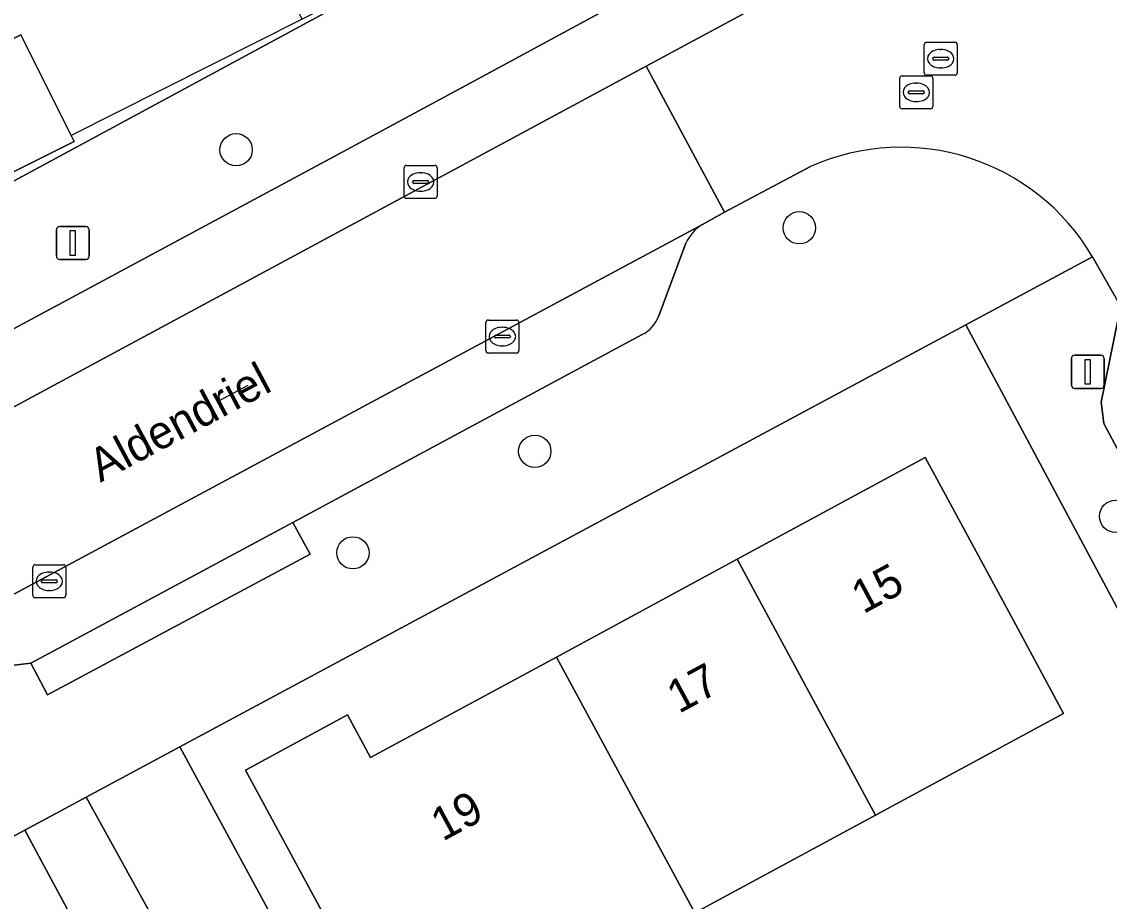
# Model space of a CAD drawing. Extents: x 157793 to 159380, y 380877 to 382313.
# Drawn here: x 158807.64 to 158840.56, y 381711.37 to 381737.99 of the extents above; entities that cross this region are included whole.
import ezdxf

# ---------------------------------------------------------------- set-up
doc = ezdxf.new("R2010")
doc.units = 0
for name, color, linetype in [('IMGEO_Boom', 7, 'Continuous'), ('IMGEO_Damwand', 7, 'Continuous'), ('IMGEO_Erf', 7, 'Continuous'), ('IMGEO_Groenvoorziening', 7, 'Continuous'), ('IMGEO_Kolk', 7, 'Continuous'), ('IMGEO_Lichtmast', 7, 'Continuous'), ('IMGEO_Muur', 7, 'Continuous'), ('IMGEO_Openbare_ruimte_label', 7, 'Continuous'), ('IMGEO_Pand', 7, 'Continuous'), ('IMGEO_Pand_nummerreeks', 7, 'Continuous'), ('IMGEO_Parkeervlak_open', 7, 'Continuous'), ('IMGEO_Rijbaan_lokaal_open', 7, 'Continuous'), ('IMGEO_Rioolput', 7, 'Continuous'), ('IMGEO_Voetpad_halfverhard', 7, 'Continuous'), ('IMGEO_Voetpad_open', 7, 'Continuous')]:
    doc.layers.add(name, color=color, linetype=linetype)

msp = doc.modelspace()

# ---------------------------------------------------------------- linework, layer by layer
at = {"layer": 'IMGEO_Boom'}
for centre in [(158814.129, 381734.113), (158831.179, 381731.75), (158823.171, 381724.986), (158840.756, 381723.016), (158817.665, 381721.912)]:
    msp.add_circle(centre, 0.489, dxfattribs=at)
at = {"layer": 'IMGEO_Damwand'}
msp.add_lwpolyline([(158813.607, 381726.515), (158814.489, 381726.986)], dxfattribs=at)
at = {"layer": 'IMGEO_Erf'}
for points in [[(158781.365, 381755.695), (158791.522, 381737.354), (158796.176, 381728.432), (158798.11, 381728.155), (158818.933, 381739.403), (158818.907, 381739.456), (158816.124, 381738.066), (158811.86, 381746.602)], [(158803.47, 381742.445), (158806.24, 381736.903), (158807.612, 381737.588), (158809.13, 381734.548), (158809.224, 381734.36), (158803.396, 381731.449), (158801.917, 381734.409), (158798.37, 381732.638), (158795.472, 381738.47)], [(158850.685, 381701.78), (158836.217, 381728.81), (158812.425, 381716.036), (158815.602, 381710.178), (158825.621, 381691.706), (158831.316, 381681.183), (158831.779, 381680.32), (158834.541, 381681.828), (158835.915, 381679.312), (158837.472, 381676.46), (158834.71, 381674.952), (158835.183, 381674.049), (158842.047, 381661.455)], [(158828.773, 381658.761), (158826.671, 381670.08), (158826.471, 381671.155), (158822.499, 381670.466), (158821.036, 381670.301), (158817.901, 381669.714), (158817.331, 381672.758), (158816.762, 381675.799), (158819.897, 381676.386), (158819.705, 381677.377), (158818.385, 381684.725), (158818.094, 381685.887), (158817.787, 381687.76), (158817.595, 381688.931), (158817.575, 381689.055), (158820.144, 381690.456), (158818.346, 381693.653), (158817.806, 381694.797), (158807.729, 381713.514), (158789.967, 381703.977)]]:
    msp.add_lwpolyline(points, dxfattribs=at)
msp.add_lwpolyline([(158833.487, 381713.971), (158828.012, 381711.011), (158822.43, 381707.993), (158823.484, 381706.045), (158820.352, 381704.352), (158814.414, 381715.337), (158817.503, 381717.007), (158818.201, 381715.715), (158823.826, 381718.756), (158829.301, 381721.717), (158834.993, 381724.794), (158835.34, 381724.152), (158837.73, 381719.731), (158839.18, 381717.048)], close=True, dxfattribs=at)
at = {"layer": 'IMGEO_Groenvoorziening'}
msp.add_lwpolyline([(158819.459, 381696.126), (158819.106, 381697.306), (158809.589, 381714.513), (158807.729, 381713.514), (158817.806, 381694.797), (158818.978, 381695.137)], dxfattribs=at)
at = {"layer": 'IMGEO_Kolk'}
for p, q in [((158819.288, 381733.638), (158820.14, 381733.638)), ((158819.213, 381732.712), (158819.213, 381733.564)), ((158819.701, 381733.418), (158819.726, 381733.418)), ((158820.214, 381733.564), (158820.214, 381732.712)), ((158819.472, 381733.132), (158819.472, 381733.144)), ((158819.91, 381733.095), (158819.512, 381733.095)), ((158819.515, 381733.181), (158819.913, 381733.181)), ((158819.956, 381733.144), (158819.956, 381733.132)), ((158820.14, 381732.638), (158819.288, 381732.638)), ((158819.724, 381732.858), (158819.699, 381732.858)), ((158821.69, 381728.033), (158821.69, 381728.885)), ((158821.765, 381728.959), (158822.617, 381728.959)), ((158822.178, 381728.739), (158822.203, 381728.739)), ((158822.691, 381728.885), (158822.691, 381728.033)), ((158821.949, 381728.453), (158821.949, 381728.465)), ((158822.387, 381728.416), (158821.989, 381728.416)), ((158821.992, 381728.502), (158822.39, 381728.502)), ((158822.433, 381728.465), (158822.433, 381728.453)), ((158822.201, 381728.179), (158822.176, 381728.179)), ((158822.617, 381727.959), (158821.765, 381727.959)), ((158807.972, 381720.625), (158807.972, 381721.477)), ((158808.047, 381721.551), (158808.899, 381721.551)), ((158808.973, 381721.477), (158808.973, 381720.625)), ((158808.46, 381721.331), (158808.485, 381721.331)), ((158808.231, 381721.045), (158808.231, 381721.057)), ((158808.669, 381721.008), (158808.271, 381721.008)), ((158808.274, 381721.094), (158808.672, 381721.094)), ((158808.483, 381720.771), (158808.458, 381720.771)), ((158808.715, 381721.057), (158808.715, 381721.045)), ((158808.899, 381720.551), (158808.047, 381720.551))]:
    msp.add_line(p, q, dxfattribs=at)
for points in [[(158819.288, 381733.638), (158820.14, 381733.638)], [(158819.213, 381732.712), (158819.213, 381733.564)], [(158820.214, 381733.564), (158820.214, 381732.712)], [(158820.14, 381732.638), (158819.288, 381732.638)], [(158821.69, 381728.033), (158821.69, 381728.885)], [(158821.765, 381728.959), (158822.617, 381728.959)], [(158822.691, 381728.885), (158822.691, 381728.033)], [(158822.617, 381727.959), (158821.765, 381727.959)], [(158807.972, 381720.625), (158807.972, 381721.477)], [(158808.047, 381721.551), (158808.899, 381721.551)], [(158808.973, 381721.477), (158808.973, 381720.625)], [(158808.899, 381720.551), (158808.047, 381720.551)]]:
    msp.add_lwpolyline(points, dxfattribs=at)
for centre, radius, start, end in [((158819.29, 381733.562), 0.0765, 91.552, 178.448), ((158819.29, 381733.562), 0.0765, 91.552, 178.448), ((158820.138, 381733.562), 0.0765, 1.552, 88.448), ((158820.138, 381733.562), 0.0765, 1.552, 88.448), ((158819.512, 381733.141), 0.0403, 85.8775, 175.7526), ((158819.509, 381733.131), 0.0366, 178.938, 274.7102), ((158819.913, 381733.138), 0.043, 264.8664, 352.4533), ((158819.917, 381733.143), 0.0386, 1.7309, 96.639), ((158819.29, 381732.714), 0.0765, 181.552, 268.448), ((158819.29, 381732.714), 0.0765, 181.552, 268.448), ((158820.138, 381732.714), 0.0765, 271.552, 358.448), ((158820.138, 381732.714), 0.0765, 271.552, 358.448), ((158821.767, 381728.883), 0.0765, 91.552, 178.448), ((158821.767, 381728.883), 0.0765, 91.552, 178.448), ((158822.615, 381728.883), 0.0765, 1.552, 88.448), ((158822.615, 381728.883), 0.0765, 1.552, 88.448), ((158821.989, 381728.462), 0.0403, 85.8775, 175.7526), ((158821.986, 381728.452), 0.0366, 178.938, 274.7102), ((158822.39, 381728.459), 0.043, 264.8664, 352.4533), ((158822.394, 381728.464), 0.0386, 1.7309, 96.639), ((158821.767, 381728.035), 0.0765, 181.552, 268.448), ((158821.767, 381728.035), 0.0765, 181.552, 268.448), ((158822.615, 381728.035), 0.0765, 271.552, 358.448), ((158822.615, 381728.035), 0.0765, 271.552, 358.448), ((158808.049, 381721.475), 0.0765, 91.552, 178.448), ((158808.049, 381721.475), 0.0765, 91.552, 178.448), ((158808.897, 381721.475), 0.0765, 1.552, 88.448), ((158808.897, 381721.475), 0.0765, 1.552, 88.448), ((158808.271, 381721.054), 0.0403, 85.8775, 175.7526), ((158808.268, 381721.044), 0.0366, 178.938, 274.7102), ((158808.672, 381721.051), 0.043, 264.8664, 352.4533), ((158808.676, 381721.056), 0.0386, 1.7309, 96.639), ((158808.049, 381720.627), 0.0765, 181.552, 268.448), ((158808.049, 381720.627), 0.0765, 181.552, 268.448), ((158808.897, 381720.627), 0.0765, 271.552, 358.448), ((158808.897, 381720.627), 0.0765, 271.552, 358.448)]:
    msp.add_arc(centre, radius, start, end, dxfattribs=at)
for centre, major_axis, ratio, start_param, end_param in [((158819.7, 381733.138), (-0.387, 0.002), 0.722429, 4.712389, 7.853982), ((158819.725, 381733.138), (-0.39, 0.002), 0.717154, 1.570796, 4.712389), ((158822.177, 381728.459), (-0.387, 0.002), 0.722429, 4.712389, 7.853982), ((158822.202, 381728.459), (-0.39, 0.002), 0.717154, 1.570796, 4.712389), ((158808.459, 381721.051), (-0.387, 0.002), 0.722429, 4.712389, 7.853982), ((158808.484, 381721.051), (-0.39, 0.002), 0.717154, 1.570796, 4.712389)]:
    msp.add_ellipse(centre, major_axis=major_axis, ratio=ratio, start_param=start_param, end_param=end_param, dxfattribs=at)
at = {"layer": 'IMGEO_Lichtmast'}
for p, q in [((158808.687, 381730.889), (158808.687, 381731.689)), ((158808.687, 381731.689), (158808.687, 381730.889)), ((158808.787, 381731.789), (158809.577, 381731.789)), ((158809.577, 381731.789), (158808.787, 381731.789)), ((158809.677, 381731.689), (158809.677, 381730.889)), ((158809.677, 381730.889), (158809.677, 381731.689)), ((158809.577, 381730.789), (158808.787, 381730.789)), ((158808.787, 381730.789), (158809.577, 381730.789)), ((158839.416, 381726.991), (158839.416, 381727.791)), ((158839.416, 381727.791), (158839.416, 381726.991)), ((158839.516, 381727.891), (158840.306, 381727.891)), ((158840.306, 381727.891), (158839.516, 381727.891)), ((158840.406, 381727.791), (158840.406, 381726.991)), ((158840.406, 381726.991), (158840.406, 381727.791)), ((158840.306, 381726.891), (158839.516, 381726.891)), ((158839.516, 381726.891), (158840.306, 381726.891))]:
    msp.add_line(p, q, dxfattribs=at)
for points in [[(158809.107, 381731.664), (158809.257, 381731.664), (158809.257, 381730.914), (158809.107, 381730.914), (158809.107, 381731.664)], [(158839.836, 381727.766), (158839.986, 381727.766), (158839.986, 381727.016), (158839.836, 381727.016), (158839.836, 381727.766)]]:
    msp.add_lwpolyline(points, dxfattribs=at)
for centre, start, end in [((158808.787, 381731.689), 90, 180), ((158808.787, 381731.689), 90, 180), ((158809.577, 381731.689), 0, 90), ((158809.577, 381731.689), 360, 90), ((158808.787, 381730.889), 180, 270), ((158808.787, 381730.889), 180, 270), ((158809.577, 381730.889), 270, 0), ((158809.577, 381730.889), 270, 0), ((158839.516, 381727.791), 90, 180), ((158839.516, 381727.791), 90, 180), ((158840.306, 381727.791), 0, 90), ((158840.306, 381727.791), 360, 90), ((158839.516, 381726.991), 180, 270), ((158839.516, 381726.991), 180, 270), ((158840.306, 381726.991), 270, 0), ((158840.306, 381726.991), 270, 0)]:
    msp.add_arc(centre, 0.1, start, end, dxfattribs=at)
at = {"layer": 'IMGEO_Muur'}
msp.add_lwpolyline([(158816.124, 381738.066), (158809.13, 381734.548)], dxfattribs=at)
at = {"layer": 'IMGEO_Pand'}
for points in [[(158795.472, 381738.47), (158798.37, 381732.638), (158801.917, 381734.409), (158803.396, 381731.449), (158809.224, 381734.36), (158809.13, 381734.548), (158807.612, 381737.588), (158806.24, 381736.903), (158803.47, 381742.445)], [(158833.487, 381713.971), (158839.18, 381717.048), (158837.73, 381719.731), (158835.34, 381724.152), (158834.993, 381724.794), (158829.301, 381721.717)], [(158833.487, 381713.971), (158829.301, 381721.717), (158823.826, 381718.756), (158828.012, 381711.011)], [(158823.826, 381718.756), (158818.201, 381715.715), (158817.503, 381717.007), (158814.414, 381715.337), (158820.352, 381704.352), (158823.484, 381706.045), (158822.43, 381707.993), (158828.012, 381711.011)]]:
    msp.add_lwpolyline(points, close=True, dxfattribs=at)
at = {"layer": 'IMGEO_Parkeervlak_open'}
for points in [[(158838.245, 381745.353), (158821.454, 381736.264), (158817.228, 381733.979), (158803.906, 381726.83)], [(158802.351, 381723.62), (158826.538, 381736.644), (158841.715, 381744.816)], [(158828.248, 381731.854), (158804.382, 381719.046)], [(158826.922, 381729.082), (158827.74, 381731.281)], [(158840.827, 381728.951), (158840.317, 381726.473), (158840.403, 381725.825), (158847.457, 381712.601), (158847.929, 381712.179), (158850.132, 381711.519)], [(158805.083, 381719.073), (158807.159, 381718.485), (158807.909, 381718.575), (158815.842, 381722.833), (158826.418, 381728.518)]]:
    msp.add_lwpolyline(points, dxfattribs=at)
for centre, radius, start, end in [((158828.973, 381730.7), 1.363, 122.1235, 154.7586), ((158826.001, 381729.398), 0.973, 295.3489, 341.0821)]:
    msp.add_arc(centre, radius, start, end, dxfattribs=at)
at = {"layer": 'IMGEO_Rijbaan_lokaal_open'}
for points in [[(158846.548, 381741.723), (158849.331, 381743.238), (158846.937, 381747.677), (158841.842, 381744.884), (158841.715, 381744.816), (158826.538, 381736.644), (158828.917, 381732.228), (158831.521, 381733.602)], [(158799.023, 381716.158), (158804.293, 381718.999), (158804.382, 381719.046), (158828.248, 381731.854), (158828.917, 381732.228), (158826.538, 381736.644), (158802.351, 381723.62), (158801.099, 381722.92), (158783.48, 381713.514), (158780.524, 381711.78)], [(158840.055, 381730.871), (158840.719, 381729.706), (158840.943, 381729.279), (158845.352, 381731.605), (158844.454, 381733.312), (158843.975, 381734.223)]]:
    msp.add_lwpolyline(points, dxfattribs=at)
msp.add_arc((158834.264, 381727.476), 6.713, 30.3854, 114.1238, dxfattribs=at)
at = {"layer": 'IMGEO_Rioolput'}
for p, q in [((158834.96, 381736.443), (158834.96, 381737.295)), ((158835.035, 381737.369), (158835.887, 381737.369)), ((158835.961, 381737.295), (158835.961, 381736.443)), ((158835.262, 381736.912), (158835.66, 381736.912)), ((158835.448, 381737.149), (158835.473, 381737.149)), ((158835.219, 381736.863), (158835.219, 381736.875)), ((158835.657, 381736.826), (158835.259, 381736.826)), ((158835.471, 381736.589), (158835.446, 381736.589)), ((158835.703, 381736.875), (158835.703, 381736.863)), ((158834.219, 381735.425), (158834.219, 381736.277)), ((158834.294, 381736.351), (158835.146, 381736.351)), ((158835.887, 381736.369), (158835.035, 381736.369)), ((158835.22, 381736.277), (158835.22, 381735.425)), ((158834.707, 381736.131), (158834.732, 381736.131)), ((158834.478, 381735.845), (158834.478, 381735.857)), ((158834.916, 381735.808), (158834.518, 381735.808)), ((158834.521, 381735.894), (158834.919, 381735.894)), ((158834.962, 381735.857), (158834.962, 381735.845)), ((158835.146, 381735.351), (158834.294, 381735.351)), ((158834.73, 381735.571), (158834.705, 381735.571))]:
    msp.add_line(p, q, dxfattribs=at)
for points in [[(158834.96, 381736.443), (158834.96, 381737.295)], [(158835.035, 381737.369), (158835.887, 381737.369)], [(158835.961, 381737.295), (158835.961, 381736.443)], [(158834.219, 381735.425), (158834.219, 381736.277)], [(158834.294, 381736.351), (158835.146, 381736.351)], [(158835.887, 381736.369), (158835.035, 381736.369)], [(158835.22, 381736.277), (158835.22, 381735.425)], [(158835.146, 381735.351), (158834.294, 381735.351)]]:
    msp.add_lwpolyline(points, dxfattribs=at)
for centre, radius, start, end in [((158835.037, 381737.293), 0.0765, 91.552, 178.448), ((158835.037, 381737.293), 0.0765, 91.552, 178.448), ((158835.885, 381737.293), 0.0765, 1.552, 88.448), ((158835.885, 381737.293), 0.0765, 1.552, 88.448), ((158835.259, 381736.872), 0.0403, 85.8775, 175.7526), ((158835.664, 381736.874), 0.0386, 1.7309, 96.639), ((158835.256, 381736.862), 0.0366, 178.938, 274.7102), ((158835.66, 381736.869), 0.043, 264.8664, 352.4533), ((158834.296, 381736.275), 0.0765, 91.552, 178.448), ((158834.296, 381736.275), 0.0765, 91.552, 178.448), ((158835.037, 381736.445), 0.0765, 181.552, 268.448), ((158835.037, 381736.445), 0.0765, 181.552, 268.448), ((158835.144, 381736.275), 0.0765, 1.552, 88.448), ((158835.144, 381736.275), 0.0765, 1.552, 88.448), ((158835.885, 381736.445), 0.0765, 271.552, 358.448), ((158835.885, 381736.445), 0.0765, 271.552, 358.448), ((158834.518, 381735.854), 0.0403, 85.8775, 175.7526), ((158834.515, 381735.844), 0.0366, 178.938, 274.7102), ((158834.919, 381735.851), 0.043, 264.8664, 352.4533), ((158834.923, 381735.856), 0.0386, 1.7309, 96.639), ((158834.296, 381735.427), 0.0765, 181.552, 268.448), ((158834.296, 381735.427), 0.0765, 181.552, 268.448), ((158835.144, 381735.427), 0.0765, 271.552, 358.448), ((158835.144, 381735.427), 0.0765, 271.552, 358.448)]:
    msp.add_arc(centre, radius, start, end, dxfattribs=at)
for centre, major_axis, ratio, start_param, end_param in [((158835.447, 381736.869), (-0.387, 0.002), 0.722429, 4.712389, 7.853982), ((158835.472, 381736.869), (-0.39, 0.002), 0.717154, 1.570796, 4.712389), ((158834.706, 381735.851), (-0.387, 0.002), 0.722429, 4.712389, 7.853982), ((158834.731, 381735.851), (-0.39, 0.002), 0.717154, 1.570796, 4.712389)]:
    msp.add_ellipse(centre, major_axis=major_axis, ratio=ratio, start_param=start_param, end_param=end_param, dxfattribs=at)
at = {"layer": 'IMGEO_Voetpad_halfverhard'}
msp.add_lwpolyline([(158828.242, 381680.777), (158824.577, 381687.475), (158823.522, 381690.622), (158825.621, 381691.706), (158815.602, 381710.178), (158812.425, 381716.036), (158809.589, 381714.513), (158819.106, 381697.306), (158819.459, 381696.126)], dxfattribs=at)
at = {"layer": 'IMGEO_Voetpad_open'}
for points in [[(158911.376, 381792.049), (158909.65, 381795.84), (158909.576, 381795.185), (158909.302, 381794.212), (158908.849, 381793.28), (158908.232, 381792.52), (158900.075, 381786.358), (158891.259, 381780.024), (158878.715, 381772.119), (158860.991, 381761.905), (158859.183, 381760.908), (158855.214, 381758.764), (158825.906, 381743.093), (158820.244, 381740.111), (158818.933, 381739.403), (158798.11, 381728.155), (158792.233, 381725.182)], [(158803.906, 381726.83), (158817.228, 381733.979), (158821.454, 381736.264), (158838.245, 381745.353)], [(158831.521, 381733.602), (158828.917, 381732.228), (158828.248, 381731.854)], [(158827.74, 381731.281), (158826.922, 381729.082)], [(158809.589, 381714.513), (158812.425, 381716.036), (158836.217, 381728.81), (158840.055, 381730.871)], [(158840.719, 381729.706), (158840.055, 381730.871), (158836.217, 381728.81), (158850.685, 381701.78), (158851.753, 381702.346), (158864.333, 381678.872), (158862.924, 381676.123), (158865.155, 381674.866), (158865.993, 381676.542), (158873.63, 381678.046), (158873.377, 381679.19), (158885.997, 381681.528), (158885.719, 381683.075), (158895.068, 381684.692), (158896.517, 381684.943), (158896.099, 381687.168), (158909.88, 381689.639), (158909.873, 381689.862), (158911.772, 381690.168)], [(158850.132, 381711.519), (158847.929, 381712.179), (158847.457, 381712.601), (158840.403, 381725.825), (158840.317, 381726.473), (158840.827, 381728.951)], [(158826.418, 381728.518), (158815.842, 381722.833), (158816.375, 381721.868), (158808.42, 381717.614), (158807.909, 381718.575), (158807.159, 381718.485), (158805.083, 381719.073)], [(158786.907, 381707.58), (158788.029, 381705.387), (158787.049, 381703.385), (158784.644, 381698.472), (158786.506, 381688.113), (158788.898, 381688.548), (158787.182, 381698.172), (158789.967, 381703.977), (158807.729, 381713.514), (158809.589, 381714.513)]]:
    msp.add_lwpolyline(points, dxfattribs=at)
msp.add_lwpolyline([(158815.842, 381722.833), (158807.909, 381718.575), (158808.42, 381717.614), (158816.375, 381721.868)], close=True, dxfattribs=at)
for centre, radius, start, end in [((158834.264, 381727.476), 6.713, 30.3854, 114.1238), ((158828.973, 381730.7), 1.363, 122.1235, 154.7586), ((158826.001, 381729.398), 0.973, 295.3489, 341.0821)]:
    msp.add_arc(centre, radius, start, end, dxfattribs=at)

# ---------------------------------------------------------------- texts
at = {"layer": 'IMGEO_Openbare_ruimte_label'}
msp.add_text('Aldendriel', height=1, rotation=28.1028, dxfattribs=at).set_placement((158810.02, 381724.033))
at = {"layer": 'IMGEO_Pand_nummerreeks'}
for s, p in [('15', (158833.115, 381720.05)), ('17', (158827.531, 381717.031)), ('19', (158820.383, 381713.166))]:
    msp.add_text(s, height=1, rotation=28.3989, dxfattribs=at).set_placement(p)

doc.saveas('drawing.dxf')
